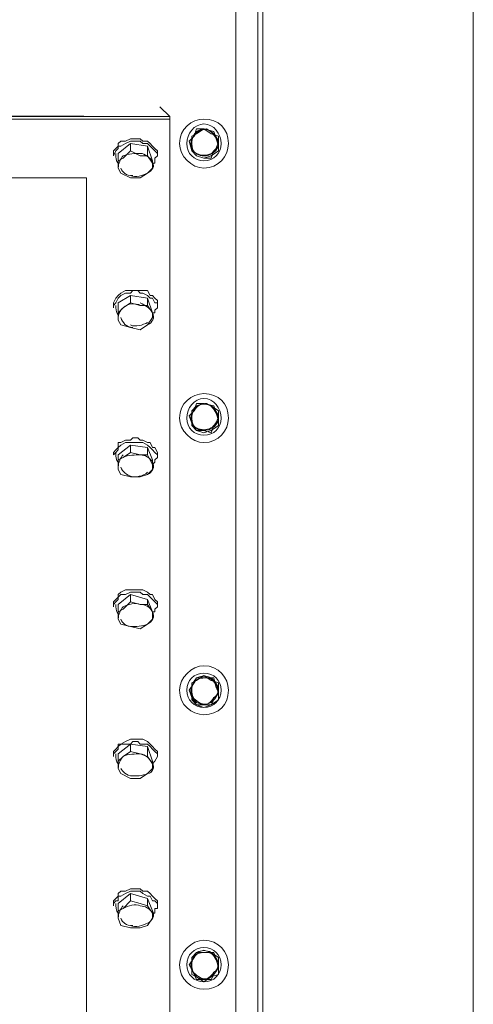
# Model space of a CAD drawing. Header units: millimetres. Extents: x -300186 to 535068, y -28581 to 763298.
# Tile 383 of 405: x 145851 to 146069, y 373472 to 373946. Entities that reach past the tile are written whole.
import ezdxf

# ---------------------------------------------------------------- set-up
doc = ezdxf.new("R2010")
doc.units = ezdxf.units.MM
doc.header["$LTSCALE"] = 10
doc.layers.add('koty', color=6, linetype='Continuous', lineweight=9)
doc.layers.add('NS_tenka', color=252, linetype='Continuous', lineweight=18)
doc.layers.add('popisky', color=6, linetype='Continuous')

# ---------------------------------------------------------------- blocks, each defined once
blk = doc.blocks.new('A$C12ac11e3')
at = {"layer": 'NS_tenka'}
for p, q in [((64.67, 3786.46), (64.67, 5357.31)), ((54.06, 3764.07), (54.06, 4814.05)), ((54.06, 3764.07), (54.06, 4814.05)), ((67.03, 3731.07), (67.03, 4789.31)), ((168.37, 4704.46), (168.37, 3817.1)), ((-914.61, 4290.83), (22.25, 4286.12)), ((22.25, 4286.12), (17.53, 4290.83)), ((-909.89, 4286.12), (22.25, 4286.12)), ((-909.89, 4284.94), (22.25, 4284.94)), ((22.25, 4284.94), (-909.89, 4284.94)), ((5.75, 4286.12), (1.04, 4286.12)), ((1.04, 4286.12), (1.04, 4286.12)), ((1.04, 4286.12), (1.04, 4286.12)), ((10.46, 4286.12), (5.75, 4286.12)), ((10.46, 4286.12), (10.46, 4286.12)), ((10.46, 4286.12), (10.46, 4286.12)), ((22.25, 4286.12), (22.25, 4284.94)), ((22.25, 4284.94), (22.25, 4284.94)), ((22.25, 3819.46), (22.25, 4284.94)), ((35.21, 4280.22), (34.03, 4276.69)), ((38.75, 4280.22), (35.21, 4277.87)), ((38.75, 4280.22), (35.21, 4280.22)), ((42.28, 4277.87), (38.75, 4280.22)), ((43.46, 4279.05), (38.75, 4280.22)), ((1.04, 4274.33), (3.39, 4275.51)), ((3.39, 4275.51), (4.57, 4275.51)), ((4.57, 4275.51), (6.93, 4275.51)), ((6.93, 4275.51), (8.11, 4275.51)), ((8.11, 4275.51), (9.28, 4274.33)), ((34.03, 4276.69), (31.67, 4274.33)), ((35.21, 4277.87), (32.85, 4276.69)), ((32.85, 4276.69), (32.85, 4273.15)), ((45.82, 4276.69), (42.28, 4277.87)), ((44.64, 4275.51), (43.46, 4279.05)), ((45.82, 4271.97), (44.64, 4275.51)), ((45.82, 4273.15), (45.82, 4276.69)), ((-4.86, 4269.62), (-3.68, 4270.8)), ((-3.68, 4270.8), (-2.5, 4271.97)), ((-3.68, 4269.62), (-2.5, 4270.8)), ((-2.5, 4273.15), (-1.32, 4274.33)), ((-2.5, 4268.44), (3.39, 4273.15)), ((-2.5, 4271.97), (-2.5, 4273.15)), ((-2.5, 4270.8), (-2.5, 4271.97)), ((-2.5, 4271.97), (-1.32, 4271.97)), ((-1.32, 4274.33), (1.04, 4274.33)), ((-1.32, 4271.97), (1.04, 4273.15)), ((1.04, 4273.15), (3.39, 4274.33)), ((3.39, 4274.33), (4.57, 4274.33)), ((3.39, 4273.15), (3.39, 4269.62)), ((3.39, 4273.15), (11.64, 4271.97)), ((4.57, 4274.33), (6.93, 4274.33)), ((6.93, 4274.33), (8.11, 4274.33)), ((8.11, 4274.33), (9.28, 4273.15)), ((9.28, 4274.33), (11.64, 4274.33)), ((9.28, 4273.15), (11.64, 4273.15)), ((11.64, 4274.33), (12.82, 4273.15)), ((11.64, 4273.15), (12.82, 4271.97)), ((11.64, 4271.97), (11.64, 4267.26)), ((11.64, 4271.97), (14, 4264.9)), ((12.82, 4273.15), (14, 4271.97)), ((12.82, 4271.97), (14, 4270.8)), ((14, 4271.97), (15.18, 4270.8)), ((14, 4270.8), (15.18, 4269.62)), ((15.18, 4270.8), (16.35, 4269.62)), ((31.67, 4274.33), (32.85, 4269.62)), ((32.85, 4273.15), (32.85, 4269.62)), ((43.46, 4269.62), (45.82, 4271.97)), ((45.82, 4269.62), (45.82, 4273.15)), ((-4.86, 4267.26), (-3.68, 4269.62)), ((-4.86, 4268.44), (-4.86, 4269.62)), ((-4.86, 4268.44), (-4.86, 4267.26)), ((-4.86, 4267.26), (-4.86, 4267.26)), ((-2.5, 4264.9), (-2.5, 4268.44)), ((-0.14, 4266.08), (-2.5, 4264.9)), ((3.39, 4269.62), (-0.14, 4266.08)), ((8.11, 4267.26), (3.39, 4269.62)), ((3.39, 4269.62), (3.39, 4269.62)), ((11.64, 4267.26), (8.11, 4267.26)), ((14, 4263.73), (11.64, 4267.26)), ((11.64, 4267.26), (11.64, 4267.26)), ((15.18, 4269.62), (16.35, 4268.44)), ((16.35, 4267.26), (15.18, 4266.08)), ((15.18, 4266.08), (15.18, 4263.73)), ((16.35, 4269.62), (16.35, 4268.44)), ((16.35, 4267.26), (16.35, 4268.44)), ((16.35, 4268.44), (16.35, 4268.44)), ((16.35, 4268.44), (16.35, 4267.26)), ((32.85, 4269.62), (35.21, 4267.26)), ((32.85, 4269.62), (35.21, 4267.26)), ((35.21, 4267.26), (38.75, 4266.08)), ((35.21, 4267.26), (38.75, 4266.08)), ((38.75, 4266.08), (42.28, 4267.26)), ((38.75, 4266.08), (42.28, 4266.08)), ((42.28, 4267.26), (45.82, 4269.62)), ((42.28, 4266.08), (43.46, 4269.62)), ((-2.5, 4264.9), (-2.5, 4261.37)), ((-2.5, 4261.37), (-2.5, 4261.37)), ((-2.5, 4261.37), (-1.32, 4259.01)), ((11.64, 4259.01), (14, 4261.37)), ((14, 4264.9), (14, 4261.37)), ((14, 4261.37), (14, 4263.73)), ((15.18, 4263.73), (14, 4263.73)), ((14, 4261.37), (14, 4261.37)), ((-17.82, 4256.65), (-869.83, 4256.65)), ((-17.82, 3847.74), (-17.82, 4256.65)), ((-1.32, 4259.01), (3.39, 4256.65)), ((3.39, 4256.65), (8.11, 4256.65)), ((8.11, 4256.65), (11.64, 4259.01)), ((-4.86, 4196.55), (-3.68, 4198.91)), ((-3.68, 4198.91), (-2.5, 4200.09)), ((-3.68, 4196.55), (-2.5, 4198.91)), ((-2.5, 4200.09), (-1.32, 4201.27)), ((-2.5, 4196.55), (3.39, 4200.09)), ((-2.5, 4198.91), (-1.32, 4200.09)), ((-2.5, 4200.09), (-2.5, 4200.09)), ((-2.5, 4198.91), (-2.5, 4198.91)), ((-1.32, 4201.27), (1.04, 4202.45)), ((-1.32, 4200.09), (1.04, 4201.27)), ((1.04, 4202.45), (3.39, 4202.45)), ((1.04, 4201.27), (3.39, 4201.27)), ((3.39, 4201.27), (4.57, 4202.45)), ((3.39, 4202.45), (4.57, 4202.45)), ((3.39, 4200.09), (3.39, 4196.55)), ((3.39, 4200.09), (11.64, 4198.91)), ((4.57, 4202.45), (6.93, 4202.45)), ((4.57, 4202.45), (6.93, 4202.45)), ((6.93, 4202.45), (8.11, 4201.27)), ((6.93, 4202.45), (8.11, 4202.45)), ((8.11, 4202.45), (9.28, 4202.45)), ((8.11, 4201.27), (9.28, 4201.27)), ((9.28, 4202.45), (11.64, 4202.45)), ((9.28, 4201.27), (11.64, 4200.09)), ((11.64, 4202.45), (12.82, 4200.09)), ((11.64, 4200.09), (12.82, 4198.91)), ((11.64, 4198.91), (11.64, 4195.38)), ((11.64, 4198.91), (14, 4191.84)), ((12.82, 4200.09), (14, 4200.09)), ((12.82, 4198.91), (14, 4198.91)), ((14, 4200.09), (15.18, 4198.91)), ((14, 4198.91), (15.18, 4196.55)), ((15.18, 4198.91), (16.35, 4197.73)), ((-4.86, 4196.55), (-4.86, 4194.2)), ((-4.86, 4195.38), (-3.68, 4196.55)), ((-4.86, 4196.55), (-4.86, 4196.55)), ((-4.86, 4194.2), (-4.86, 4194.2)), ((-2.5, 4191.84), (-2.5, 4196.55)), ((-0.14, 4194.2), (-2.5, 4191.84)), ((3.39, 4196.55), (-0.14, 4194.2)), ((8.11, 4195.38), (3.39, 4196.55)), ((3.39, 4196.55), (3.39, 4196.55)), ((11.64, 4195.38), (8.11, 4195.38)), ((14, 4191.84), (11.64, 4195.38)), ((11.64, 4195.38), (11.64, 4195.38)), ((15.18, 4196.55), (16.35, 4196.55)), ((16.35, 4194.2), (15.18, 4193.02)), ((16.35, 4197.73), (16.35, 4196.55)), ((16.35, 4194.2), (16.35, 4196.55)), ((16.35, 4196.55), (16.35, 4196.55)), ((16.35, 4196.55), (16.35, 4194.2)), ((-2.5, 4191.84), (-2.5, 4188.31)), ((11.64, 4185.95), (14, 4189.48)), ((14, 4191.84), (14, 4189.48)), ((14, 4189.48), (14, 4191.84)), ((15.18, 4191.84), (14, 4191.84)), ((14, 4189.48), (14, 4189.48)), ((15.18, 4193.02), (15.18, 4191.84)), ((-2.5, 4188.31), (-2.5, 4188.31)), ((-2.5, 4188.31), (-1.32, 4185.95)), ((-1.32, 4185.95), (3.39, 4184.77)), ((3.39, 4184.77), (8.11, 4183.59)), ((8.11, 4183.59), (11.64, 4185.95)), ((35.21, 4147.06), (32.85, 4144.7)), ((35.21, 4148.24), (34.03, 4144.7)), ((38.75, 4148.24), (35.21, 4147.06)), ((38.75, 4148.24), (35.21, 4148.24)), ((42.28, 4147.06), (38.75, 4148.24)), ((43.46, 4147.06), (38.75, 4148.24)), ((45.82, 4144.7), (42.28, 4147.06)), ((44.64, 4143.53), (43.46, 4147.06)), ((34.03, 4144.7), (31.67, 4142.35)), ((31.67, 4142.35), (32.85, 4138.81)), ((32.85, 4144.7), (32.85, 4141.17)), ((45.82, 4139.99), (44.64, 4143.53)), ((45.82, 4141.17), (45.82, 4144.7)), ((32.85, 4141.17), (32.85, 4137.63)), ((32.85, 4138.81), (35.21, 4135.28)), ((32.85, 4137.63), (35.21, 4135.28)), ((42.28, 4135.28), (45.82, 4137.63)), ((42.28, 4134.1), (43.46, 4137.63)), ((43.46, 4137.63), (45.82, 4139.99)), ((45.82, 4137.63), (45.82, 4141.17)), ((35.21, 4135.28), (38.75, 4134.1)), ((35.21, 4135.28), (38.75, 4135.28)), ((38.75, 4134.1), (42.28, 4135.28)), ((38.75, 4135.28), (42.28, 4134.1)), ((-2.5, 4127.03), (-2.5, 4129.38)), ((-2.5, 4129.38), (-1.32, 4129.38)), ((-2.5, 4123.49), (3.39, 4128.21)), ((-2.5, 4127.03), (-1.32, 4128.21)), ((-1.32, 4129.38), (1.04, 4130.56)), ((-1.32, 4128.21), (1.04, 4129.38)), ((1.04, 4130.56), (3.39, 4130.56)), ((1.04, 4129.38), (3.39, 4129.38)), ((3.39, 4130.56), (4.57, 4131.74)), ((3.39, 4129.38), (4.57, 4129.38)), ((3.39, 4128.21), (3.39, 4124.67)), ((3.39, 4128.21), (11.64, 4127.03)), ((4.57, 4131.74), (6.93, 4131.74)), ((4.57, 4129.38), (6.93, 4129.38)), ((6.93, 4131.74), (8.11, 4130.56)), ((6.93, 4129.38), (8.11, 4129.38)), ((8.11, 4130.56), (9.28, 4130.56)), ((8.11, 4129.38), (9.28, 4129.38)), ((9.28, 4130.56), (11.64, 4129.38)), ((9.28, 4129.38), (11.64, 4128.21)), ((11.64, 4129.38), (12.82, 4129.38)), ((11.64, 4128.21), (12.82, 4127.03)), ((12.82, 4129.38), (14, 4127.03)), ((-4.86, 4124.67), (-3.68, 4125.85)), ((-4.86, 4123.49), (-3.68, 4124.67)), ((-4.86, 4123.49), (-4.86, 4124.67)), ((-4.86, 4123.49), (-4.86, 4123.49)), ((-4.86, 4123.49), (-4.86, 4123.49)), ((-3.68, 4125.85), (-2.5, 4127.03)), ((-3.68, 4124.67), (-2.5, 4125.85)), ((-2.5, 4125.85), (-2.5, 4127.03)), ((-2.5, 4121.14), (-2.5, 4123.49)), ((3.39, 4124.67), (-0.14, 4122.31)), ((8.11, 4123.49), (3.39, 4124.67)), ((3.39, 4124.67), (3.39, 4124.67)), ((11.64, 4123.49), (8.11, 4123.49)), ((11.64, 4127.03), (11.64, 4123.49)), ((11.64, 4127.03), (14, 4121.14)), ((14, 4118.78), (11.64, 4123.49)), ((11.64, 4123.49), (11.64, 4123.49)), ((12.82, 4127.03), (14, 4125.85)), ((14, 4127.03), (15.18, 4127.03)), ((14, 4125.85), (15.18, 4124.67)), ((15.18, 4127.03), (16.35, 4124.67)), ((15.18, 4124.67), (16.35, 4123.49)), ((16.35, 4124.67), (16.35, 4123.49)), ((16.35, 4123.49), (16.35, 4123.49)), ((16.35, 4123.49), (16.35, 4123.49)), ((16.35, 4123.49), (16.35, 4122.31)), ((-0.14, 4122.31), (-2.5, 4121.14)), ((-2.5, 4121.14), (-2.5, 4116.42)), ((14, 4121.14), (14, 4116.42)), ((15.18, 4119.96), (14, 4118.78)), ((14, 4116.42), (14, 4118.78)), ((16.35, 4122.31), (15.18, 4121.14)), ((15.18, 4121.14), (15.18, 4119.96)), ((-2.5, 4116.42), (-2.5, 4116.42)), ((-2.5, 4116.42), (-1.32, 4114.06)), ((-1.32, 4114.06), (3.39, 4112.89)), ((8.11, 4112.89), (11.64, 4114.06)), ((11.64, 4114.06), (14, 4116.42)), ((14, 4116.42), (14, 4116.42)), ((3.39, 4112.89), (8.11, 4112.89)), ((-2.5, 4056.32), (-1.32, 4057.5)), ((-1.32, 4057.5), (1.04, 4058.68)), ((1.04, 4058.68), (3.39, 4058.68)), ((1.04, 4056.32), (3.39, 4057.5)), ((3.39, 4058.68), (4.57, 4058.68)), ((3.39, 4057.5), (4.57, 4057.5)), ((4.57, 4058.68), (6.93, 4058.68)), ((4.57, 4057.5), (6.93, 4057.5)), ((6.93, 4058.68), (8.11, 4058.68)), ((6.93, 4057.5), (8.11, 4057.5)), ((8.11, 4058.68), (9.28, 4058.68)), ((8.11, 4057.5), (9.28, 4056.32)), ((9.28, 4058.68), (11.64, 4057.5)), ((11.64, 4057.5), (12.82, 4056.32)), ((-4.86, 4052.79), (-3.68, 4053.96)), ((-4.86, 4051.61), (-3.68, 4052.79)), ((-4.86, 4051.61), (-4.86, 4052.79)), ((-3.68, 4053.96), (-2.5, 4055.14)), ((-3.68, 4052.79), (-2.5, 4053.96)), ((-2.5, 4051.61), (3.39, 4056.32)), ((-2.5, 4055.14), (-1.32, 4056.32)), ((-2.5, 4055.14), (-2.5, 4056.32)), ((-2.5, 4053.96), (-2.5, 4055.14)), ((-1.32, 4056.32), (1.04, 4056.32)), ((3.39, 4052.79), (-0.14, 4049.25)), ((3.39, 4056.32), (3.39, 4052.79)), ((3.39, 4056.32), (11.64, 4053.96)), ((8.11, 4051.61), (3.39, 4052.79)), ((3.39, 4052.79), (3.39, 4052.79)), ((9.28, 4056.32), (11.64, 4056.32)), ((11.64, 4056.32), (12.82, 4055.14)), ((11.64, 4053.96), (11.64, 4051.61)), ((11.64, 4053.96), (14, 4048.07)), ((12.82, 4056.32), (14, 4056.32)), ((12.82, 4055.14), (14, 4053.96)), ((14, 4056.32), (15.18, 4053.96)), ((14, 4053.96), (15.18, 4052.79)), ((15.18, 4053.96), (16.35, 4052.79)), ((15.18, 4052.79), (16.35, 4051.61)), ((16.35, 4052.79), (16.35, 4051.61)), ((-4.86, 4051.61), (-4.86, 4050.43)), ((-4.86, 4050.43), (-4.86, 4050.43)), ((-2.5, 4048.07), (-2.5, 4051.61)), ((-0.14, 4049.25), (-2.5, 4048.07)), ((-2.5, 4048.07), (-2.5, 4044.54)), ((11.64, 4051.61), (8.11, 4051.61)), ((14, 4048.07), (11.64, 4051.61)), ((11.64, 4051.61), (11.64, 4051.61)), ((14, 4048.07), (14, 4044.54)), ((14, 4044.54), (14, 4048.07)), ((15.18, 4048.07), (14, 4048.07)), ((16.35, 4050.43), (15.18, 4049.25)), ((15.18, 4049.25), (15.18, 4048.07)), ((16.35, 4050.43), (16.35, 4051.61)), ((16.35, 4051.61), (16.35, 4051.61)), ((16.35, 4051.61), (16.35, 4050.43)), ((-2.5, 4044.54), (-2.5, 4044.54)), ((-2.5, 4044.54), (-1.32, 4042.18)), ((11.64, 4042.18), (14, 4044.54)), ((14, 4044.54), (14, 4044.54)), ((-1.32, 4042.18), (3.39, 4041)), ((3.39, 4041), (8.11, 4039.82)), ((8.11, 4039.82), (11.64, 4042.18)), ((35.21, 4015.08), (32.85, 4013.9)), ((35.21, 4016.26), (34.03, 4013.9)), ((38.75, 4017.43), (35.21, 4015.08)), ((38.75, 4016.26), (35.21, 4016.26)), ((42.28, 4015.08), (38.75, 4017.43)), ((43.46, 4016.26), (38.75, 4016.26)), ((45.82, 4013.9), (42.28, 4015.08)), ((44.64, 4011.54), (43.46, 4016.26)), ((34.03, 4013.9), (31.67, 4010.36)), ((31.67, 4010.36), (32.85, 4006.83)), ((32.85, 4013.9), (32.85, 4010.36)), ((32.85, 4010.36), (32.85, 4005.65)), ((45.82, 4009.18), (44.64, 4011.54)), ((45.82, 4010.36), (45.82, 4013.9)), ((45.82, 4005.65), (45.82, 4010.36)), ((32.85, 4006.83), (35.21, 4003.29)), ((32.85, 4005.65), (35.21, 4003.29)), ((42.28, 4003.29), (45.82, 4005.65)), ((42.28, 4003.29), (43.46, 4005.65)), ((43.46, 4005.65), (45.82, 4009.18)), ((35.21, 4003.29), (38.75, 4002.11)), ((35.21, 4003.29), (38.75, 4003.29)), ((38.75, 4002.11), (42.28, 4003.29)), ((38.75, 4003.29), (42.28, 4003.29)), ((1.04, 3985.62), (3.39, 3986.79)), ((3.39, 3986.79), (4.57, 3986.79)), ((4.57, 3986.79), (6.93, 3986.79)), ((6.93, 3986.79), (8.11, 3986.79)), ((8.11, 3986.79), (9.28, 3986.79)), ((9.28, 3986.79), (11.64, 3985.62)), ((-4.86, 3980.9), (-3.68, 3982.08)), ((-3.68, 3982.08), (-2.5, 3983.26)), ((-3.68, 3980.9), (-2.5, 3982.08)), ((-2.5, 3979.72), (3.39, 3984.44)), ((-2.5, 3983.26), (-1.32, 3984.44)), ((-2.5, 3983.26), (-2.5, 3984.44)), ((-2.5, 3984.44), (-1.32, 3984.44)), ((-2.5, 3982.08), (-2.5, 3983.26)), ((-1.32, 3984.44), (1.04, 3985.62)), ((-1.32, 3984.44), (1.04, 3984.44)), ((1.04, 3984.44), (3.39, 3984.44)), ((3.39, 3984.44), (4.57, 3985.62)), ((3.39, 3984.44), (3.39, 3980.9)), ((3.39, 3984.44), (11.64, 3983.26)), ((4.57, 3985.62), (6.93, 3985.62)), ((6.93, 3985.62), (8.11, 3984.44)), ((8.11, 3984.44), (9.28, 3984.44)), ((9.28, 3984.44), (11.64, 3984.44)), ((11.64, 3985.62), (12.82, 3984.44)), ((11.64, 3984.44), (12.82, 3983.26)), ((11.64, 3983.26), (11.64, 3978.55)), ((11.64, 3983.26), (14, 3976.19)), ((12.82, 3984.44), (14, 3983.26)), ((12.82, 3983.26), (14, 3982.08)), ((14, 3983.26), (15.18, 3982.08)), ((14, 3982.08), (15.18, 3980.9)), ((15.18, 3982.08), (16.35, 3980.9)), ((-4.86, 3979.72), (-3.68, 3980.9)), ((-4.86, 3979.72), (-4.86, 3980.9)), ((-4.86, 3979.72), (-4.86, 3978.55)), ((-4.86, 3978.55), (-4.86, 3978.55)), ((-2.5, 3976.19), (-2.5, 3979.72)), ((-0.14, 3978.55), (-2.5, 3976.19)), ((3.39, 3980.9), (-0.14, 3978.55)), ((8.11, 3979.72), (3.39, 3980.9)), ((3.39, 3980.9), (3.39, 3980.9)), ((11.64, 3978.55), (8.11, 3979.72)), ((14, 3975.01), (11.64, 3978.55)), ((11.64, 3978.55), (11.64, 3978.55)), ((15.18, 3980.9), (16.35, 3979.72)), ((16.35, 3978.55), (15.18, 3976.19)), ((16.35, 3980.9), (16.35, 3979.72)), ((16.35, 3978.55), (16.35, 3979.72)), ((16.35, 3979.72), (16.35, 3979.72)), ((16.35, 3979.72), (16.35, 3978.55)), ((-2.5, 3976.19), (-2.5, 3972.65)), ((-2.5, 3972.65), (-2.5, 3972.65)), ((-2.5, 3972.65), (-1.32, 3970.3)), ((11.64, 3970.3), (14, 3972.65)), ((14, 3976.19), (14, 3972.65)), ((15.18, 3976.19), (14, 3975.01)), ((14, 3972.65), (14, 3975.01)), ((14, 3972.65), (14, 3972.65)), ((15.18, 3976.19), (15.18, 3976.19)), ((-1.32, 3970.3), (3.39, 3967.94)), ((3.39, 3967.94), (8.11, 3967.94)), ((8.11, 3967.94), (11.64, 3970.3)), ((1.04, 3913.73), (3.39, 3914.91)), ((3.39, 3914.91), (4.57, 3914.91)), ((4.57, 3914.91), (6.93, 3914.91)), ((6.93, 3914.91), (8.11, 3914.91)), ((8.11, 3914.91), (9.28, 3913.73)), ((-4.86, 3909.02), (-3.68, 3910.2)), ((-3.68, 3910.2), (-2.5, 3911.37)), ((-2.5, 3912.55), (-1.32, 3913.73)), ((-2.5, 3907.84), (3.39, 3912.55)), ((-2.5, 3911.37), (-2.5, 3912.55)), ((-2.5, 3909.02), (-2.5, 3911.37)), ((-2.5, 3911.37), (-1.32, 3911.37)), ((-1.32, 3913.73), (1.04, 3913.73)), ((-1.32, 3911.37), (1.04, 3912.55)), ((1.04, 3912.55), (3.39, 3913.73)), ((3.39, 3913.73), (4.57, 3913.73)), ((3.39, 3912.55), (3.39, 3909.02)), ((3.39, 3912.55), (11.64, 3910.2)), ((4.57, 3913.73), (6.93, 3913.73)), ((6.93, 3913.73), (8.11, 3913.73)), ((8.11, 3913.73), (9.28, 3912.55)), ((9.28, 3913.73), (11.64, 3913.73)), ((9.28, 3912.55), (11.64, 3911.37)), ((11.64, 3913.73), (12.82, 3912.55)), ((11.64, 3911.37), (12.82, 3911.37)), ((11.64, 3910.2), (11.64, 3906.66)), ((11.64, 3910.2), (14, 3904.3)), ((12.82, 3912.55), (14, 3911.37)), ((12.82, 3911.37), (14, 3909.02)), ((14, 3911.37), (15.18, 3910.2)), ((15.18, 3910.2), (16.35, 3909.02)), ((-4.86, 3907.84), (-3.68, 3909.02)), ((-4.86, 3907.84), (-4.86, 3909.02)), ((-4.86, 3907.84), (-4.86, 3906.66)), ((-4.86, 3906.66), (-4.86, 3906.66)), ((-3.68, 3909.02), (-2.5, 3909.02)), ((-2.5, 3904.3), (-2.5, 3907.84)), ((-0.14, 3905.48), (-2.5, 3904.3)), ((3.39, 3909.02), (-0.14, 3905.48)), ((8.11, 3907.84), (3.39, 3909.02)), ((3.39, 3909.02), (3.39, 3909.02)), ((11.64, 3906.66), (8.11, 3907.84)), ((14, 3903.13), (11.64, 3906.66)), ((11.64, 3906.66), (11.64, 3906.66)), ((14, 3909.02), (15.18, 3909.02)), ((15.18, 3909.02), (16.35, 3907.84)), ((16.35, 3905.48), (15.18, 3905.48)), ((15.18, 3905.48), (15.18, 3903.13)), ((16.35, 3909.02), (16.35, 3907.84)), ((16.35, 3906.66), (16.35, 3907.84)), ((16.35, 3907.84), (16.35, 3907.84)), ((16.35, 3907.84), (16.35, 3905.48)), ((-2.5, 3904.3), (-2.5, 3900.77)), ((-2.5, 3900.77), (-2.5, 3900.77)), ((-2.5, 3900.77), (-1.32, 3897.23)), ((11.64, 3897.23), (14, 3900.77)), ((14, 3904.3), (14, 3900.77)), ((14, 3900.77), (14, 3903.13)), ((15.18, 3903.13), (14, 3903.13)), ((14, 3900.77), (14, 3900.77)), ((-1.32, 3897.23), (3.39, 3896.06)), ((3.39, 3896.06), (8.11, 3896.06)), ((8.11, 3896.06), (11.64, 3897.23)), ((34.03, 3881.91), (31.67, 3878.38)), ((35.21, 3884.27), (32.85, 3881.91)), ((32.85, 3881.91), (32.85, 3878.38)), ((35.21, 3884.27), (34.03, 3881.91)), ((38.75, 3885.45), (35.21, 3884.27)), ((38.75, 3884.27), (35.21, 3884.27)), ((42.28, 3884.27), (38.75, 3885.45)), ((43.46, 3884.27), (38.75, 3884.27)), ((45.82, 3881.91), (42.28, 3884.27)), ((44.64, 3880.74), (43.46, 3884.27)), ((45.82, 3878.38), (45.82, 3881.91)), ((31.67, 3878.38), (32.85, 3876.02)), ((32.85, 3878.38), (32.85, 3873.66)), ((43.46, 3873.66), (45.82, 3877.2)), ((45.82, 3877.2), (44.64, 3880.74)), ((45.82, 3873.66), (45.82, 3878.38)), ((32.85, 3876.02), (35.21, 3871.31)), ((32.85, 3873.66), (35.21, 3872.49)), ((35.21, 3872.49), (38.75, 3870.13)), ((38.75, 3870.13), (42.28, 3872.49)), ((42.28, 3872.49), (45.82, 3873.66)), ((42.28, 3871.31), (43.46, 3873.66)), ((35.21, 3871.31), (38.75, 3871.31)), ((38.75, 3871.31), (42.28, 3871.31))]:
    blk.add_line(p, q, dxfattribs=at)
for points in [[(50.53, 4273.15), (50.53, 4280.22), (45.82, 4284.94), (38.75, 4284.94), (38.75, 4284.94), (32.85, 4284.94), (26.96, 4280.22), (26.96, 4273.15), (26.96, 4273.15), (26.96, 4267.26), (32.85, 4261.37), (38.75, 4261.37), (38.75, 4261.37), (45.82, 4261.37), (50.53, 4267.26), (50.53, 4273.15)], [(46.99, 4273.15), (46.99, 4277.87), (43.46, 4282.58), (38.75, 4282.58), (38.75, 4282.58), (34.03, 4282.58), (30.5, 4277.87), (30.5, 4273.15), (30.5, 4273.15), (30.5, 4268.44), (34.03, 4264.9), (38.75, 4264.9), (38.75, 4264.9), (43.46, 4264.9), (46.99, 4268.44), (46.99, 4273.15)], [(50.53, 4141.17), (50.53, 4148.24), (45.82, 4152.95), (38.75, 4152.95), (38.75, 4152.95), (32.85, 4152.95), (26.96, 4148.24), (26.96, 4141.17), (26.96, 4141.17), (26.96, 4135.28), (32.85, 4129.38), (38.75, 4129.38), (38.75, 4129.38), (45.82, 4129.38), (50.53, 4135.28), (50.53, 4141.17)], [(50.53, 4141.17), (50.53, 4148.24), (45.82, 4152.95), (38.75, 4152.95), (38.75, 4152.95), (32.85, 4152.95), (26.96, 4148.24), (26.96, 4141.17), (26.96, 4141.17), (26.96, 4135.28), (32.85, 4129.38), (38.75, 4129.38), (38.75, 4129.38), (45.82, 4129.38), (50.53, 4135.28), (50.53, 4141.17)], [(46.99, 4141.17), (46.99, 4145.88), (43.46, 4150.6), (38.75, 4150.6), (38.75, 4150.6), (34.03, 4150.6), (30.5, 4145.88), (30.5, 4141.17), (30.5, 4141.17), (30.5, 4136.46), (34.03, 4132.92), (38.75, 4132.92), (38.75, 4132.92), (43.46, 4132.92), (46.99, 4136.46), (46.99, 4141.17)], [(46.99, 4141.17), (46.99, 4145.88), (43.46, 4150.6), (38.75, 4150.6), (38.75, 4150.6), (34.03, 4150.6), (30.5, 4145.88), (30.5, 4141.17), (30.5, 4141.17), (30.5, 4136.46), (34.03, 4132.92), (38.75, 4132.92), (38.75, 4132.92), (43.46, 4132.92), (46.99, 4136.46), (46.99, 4141.17)], [(50.53, 4010.36), (50.53, 4016.26), (45.82, 4022.15), (38.75, 4022.15), (38.75, 4022.15), (32.85, 4022.15), (26.96, 4016.26), (26.96, 4010.36), (26.96, 4010.36), (26.96, 4003.29), (32.85, 3998.58), (38.75, 3998.58), (38.75, 3998.58), (45.82, 3998.58), (50.53, 4003.29), (50.53, 4010.36)], [(50.53, 4010.36), (50.53, 4016.26), (45.82, 4022.15), (38.75, 4022.15), (38.75, 4022.15), (32.85, 4022.15), (26.96, 4016.26), (26.96, 4010.36), (26.96, 4010.36), (26.96, 4003.29), (32.85, 3998.58), (38.75, 3998.58), (38.75, 3998.58), (45.82, 3998.58), (50.53, 4003.29), (50.53, 4010.36)], [(46.99, 4010.36), (46.99, 4015.08), (43.46, 4018.61), (38.75, 4018.61), (38.75, 4018.61), (34.03, 4018.61), (30.5, 4015.08), (30.5, 4010.36), (30.5, 4010.36), (30.5, 4005.65), (34.03, 4002.11), (38.75, 4002.11), (38.75, 4002.11), (43.46, 4002.11), (46.99, 4005.65), (46.99, 4010.36)], [(46.99, 4010.36), (46.99, 4015.08), (43.46, 4018.61), (38.75, 4018.61), (38.75, 4018.61), (34.03, 4018.61), (30.5, 4015.08), (30.5, 4010.36), (30.5, 4010.36), (30.5, 4005.65), (34.03, 4002.11), (38.75, 4002.11), (38.75, 4002.11), (43.46, 4002.11), (46.99, 4005.65), (46.99, 4010.36)], [(50.53, 3878.38), (50.53, 3884.27), (45.82, 3890.16), (38.75, 3890.16), (38.75, 3890.16), (32.85, 3890.16), (26.96, 3884.27), (26.96, 3878.38), (26.96, 3878.38), (26.96, 3871.31), (32.85, 3866.59), (38.75, 3866.59), (38.75, 3866.59), (45.82, 3866.59), (50.53, 3871.31), (50.53, 3878.38)], [(50.53, 3878.38), (50.53, 3884.27), (45.82, 3890.16), (38.75, 3890.16), (38.75, 3890.16), (32.85, 3890.16), (26.96, 3884.27), (26.96, 3878.38), (26.96, 3878.38), (26.96, 3871.31), (32.85, 3866.59), (38.75, 3866.59), (38.75, 3866.59), (45.82, 3866.59), (50.53, 3871.31), (50.53, 3878.38)], [(46.99, 3878.38), (46.99, 3883.09), (43.46, 3886.63), (38.75, 3886.63), (38.75, 3886.63), (34.03, 3886.63), (30.5, 3883.09), (30.5, 3878.38), (30.5, 3878.38), (30.5, 3873.66), (34.03, 3870.13), (38.75, 3870.13), (38.75, 3870.13), (43.46, 3870.13), (46.99, 3873.66), (46.99, 3878.38)], [(46.99, 3878.38), (46.99, 3883.09), (43.46, 3886.63), (38.75, 3886.63), (38.75, 3886.63), (34.03, 3886.63), (30.5, 3883.09), (30.5, 3878.38), (30.5, 3878.38), (30.5, 3873.66), (34.03, 3870.13), (38.75, 3870.13), (38.75, 3870.13), (43.46, 3870.13), (46.99, 3873.66), (46.99, 3878.38)]]:
    blk.add_open_spline(points, degree=3, knots=[0, 0, 0, 0, 0.0625, 0.0625, 0.0625, 0.062501, 0.125, 0.125, 0.125, 0.125001, 0.1875, 0.1875, 0.1875, 0.187501, 1, 1, 1, 1], dxfattribs=at)
for points in [[(39.92, 4280.22), (37.57, 4280.22), (35.21, 4279.05), (34.03, 4276.69)], [(42.28, 4279.05), (39.92, 4280.22), (37.57, 4280.22), (35.21, 4279.05)], [(44.64, 4275.51), (43.46, 4277.87), (42.28, 4279.05), (39.92, 4280.22)], [(34.03, 4276.69), (32.85, 4275.51), (31.67, 4273.15), (32.85, 4270.8)], [(35.21, 4279.05), (34.03, 4277.87), (32.85, 4275.51), (32.85, 4273.15)], [(45.82, 4273.15), (45.82, 4275.51), (43.46, 4277.87), (42.28, 4279.05)], [(43.46, 4269.62), (45.82, 4271.97), (45.82, 4274.33), (44.64, 4275.51)], [(32.85, 4273.15), (32.85, 4270.8), (34.03, 4268.44), (35.21, 4268.44)], [(32.85, 4270.8), (34.03, 4268.44), (36.39, 4267.26), (38.75, 4267.26)], [(42.28, 4268.44), (43.46, 4268.44), (45.82, 4270.8), (45.82, 4273.15)], [(-3.68, 4268.44), (-3.68, 4266.08), (-3.68, 4264.9), (-2.5, 4263.73)], [(-0.14, 4267.26), (-1.32, 4266.08), (-2.5, 4263.73), (-2.5, 4261.37)], [(8.11, 4268.44), (5.75, 4268.44), (2.21, 4268.44), (-0.14, 4267.26)], [(14, 4264.9), (12.82, 4266.08), (10.46, 4268.44), (8.11, 4268.44)], [(35.21, 4268.44), (37.57, 4267.26), (39.92, 4267.26), (42.28, 4268.44)], [(38.75, 4267.26), (39.92, 4267.26), (42.28, 4267.26), (43.46, 4269.62)], [(-1.32, 4261.37), (-0.14, 4259.01), (1.04, 4257.83), (4.57, 4257.83)], [(11.64, 4259.01), (14, 4260.19), (15.18, 4262.55), (14, 4263.73)], [(3.39, 4257.83), (5.75, 4256.65), (9.28, 4257.83), (11.64, 4259.01)], [(-3.68, 4195.38), (-3.68, 4194.2), (-3.68, 4191.84), (-2.5, 4190.66)], [(-0.14, 4194.2), (-1.32, 4194.2), (-2.5, 4190.66), (-2.5, 4189.48)], [(8.11, 4195.38), (5.75, 4196.55), (2.21, 4196.55), (-0.14, 4194.2)], [(14, 4191.84), (12.82, 4194.2), (10.46, 4195.38), (8.11, 4196.55)], [(-1.32, 4189.48), (-0.14, 4187.13), (1.04, 4184.77), (4.57, 4184.77)], [(11.64, 4185.95), (14, 4187.13), (15.18, 4189.48), (14, 4191.84)], [(3.39, 4185.95), (5.75, 4184.77), (9.28, 4185.95), (11.64, 4187.13)], [(35.21, 4147.06), (34.03, 4145.88), (32.85, 4143.53), (32.85, 4141.17)], [(39.92, 4148.24), (37.57, 4148.24), (35.21, 4147.06), (34.03, 4144.7)], [(42.28, 4147.06), (39.92, 4148.24), (37.57, 4148.24), (35.21, 4147.06)], [(44.64, 4143.53), (43.46, 4145.88), (42.28, 4147.06), (39.92, 4148.24)], [(45.82, 4141.17), (45.82, 4143.53), (43.46, 4145.88), (42.28, 4147.06)], [(34.03, 4144.7), (32.85, 4143.53), (31.67, 4141.17), (32.85, 4138.81)], [(43.46, 4137.63), (45.82, 4139.99), (45.82, 4142.35), (44.64, 4143.53)], [(32.85, 4141.17), (32.85, 4138.81), (34.03, 4136.46), (35.21, 4136.46)], [(32.85, 4138.81), (34.03, 4136.46), (36.39, 4135.28), (38.75, 4135.28)], [(38.75, 4135.28), (39.92, 4135.28), (42.28, 4135.28), (43.46, 4137.63)], [(42.28, 4136.46), (43.46, 4136.46), (45.82, 4138.81), (45.82, 4141.17)], [(35.21, 4136.46), (37.57, 4135.28), (39.92, 4135.28), (42.28, 4136.46)], [(-3.68, 4124.67), (-3.68, 4122.31), (-3.68, 4121.14), (-2.5, 4119.96)], [(-0.14, 4123.49), (-1.32, 4122.31), (-2.5, 4119.96), (-2.5, 4117.6)], [(8.11, 4123.49), (5.75, 4123.49), (2.21, 4123.49), (-0.14, 4122.31)], [(14, 4119.96), (12.82, 4122.31), (10.46, 4123.49), (8.11, 4123.49)], [(11.64, 4114.06), (14, 4115.24), (15.18, 4117.6), (14, 4119.96)], [(-1.32, 4117.6), (-0.14, 4115.24), (1.04, 4114.06), (4.57, 4112.89)], [(3.39, 4112.89), (5.75, 4112.89), (9.28, 4112.89), (11.64, 4115.24)], [(8.11, 4051.61), (5.75, 4052.79), (2.21, 4051.61), (-0.14, 4050.43)], [(-3.68, 4051.61), (-3.68, 4050.43), (-3.68, 4048.07), (-2.5, 4046.89)], [(-0.14, 4050.43), (-1.32, 4049.25), (-2.5, 4046.89), (-2.5, 4044.54)], [(14, 4048.07), (12.82, 4050.43), (10.46, 4051.61), (8.11, 4051.61)], [(11.64, 4042.18), (14, 4043.36), (15.18, 4045.72), (14, 4048.07)], [(-1.32, 4044.54), (-0.14, 4042.18), (1.04, 4041), (4.57, 4041)], [(3.39, 4041), (5.75, 4041), (9.28, 4041), (11.64, 4042.18)], [(35.21, 4016.26), (34.03, 4015.08), (32.85, 4012.72), (32.85, 4010.36)], [(39.92, 4016.26), (37.57, 4016.26), (35.21, 4016.26), (34.03, 4013.9)], [(42.28, 4016.26), (39.92, 4017.43), (37.57, 4017.43), (35.21, 4016.26)], [(44.64, 4012.72), (43.46, 4015.08), (42.28, 4016.26), (39.92, 4016.26)], [(45.82, 4010.36), (45.82, 4012.72), (43.46, 4015.08), (42.28, 4016.26)], [(34.03, 4013.9), (32.85, 4012.72), (31.67, 4009.18), (32.85, 4008.01)], [(32.85, 4010.36), (32.85, 4008.01), (34.03, 4005.65), (35.21, 4004.47)], [(42.28, 4004.47), (43.46, 4005.65), (45.82, 4008.01), (45.82, 4010.36)], [(43.46, 4006.83), (45.82, 4008.01), (45.82, 4010.36), (44.64, 4012.72)], [(32.85, 4008.01), (34.03, 4005.65), (36.39, 4004.47), (38.75, 4003.29)], [(38.75, 4003.29), (39.92, 4003.29), (42.28, 4004.47), (43.46, 4006.83)], [(35.21, 4004.47), (37.57, 4003.29), (39.92, 4003.29), (42.28, 4004.47)], [(-3.68, 3979.72), (-3.68, 3977.37), (-3.68, 3976.19), (-2.5, 3975.01)], [(-0.14, 3978.55), (-1.32, 3977.37), (-2.5, 3975.01), (-2.5, 3972.65)], [(8.11, 3979.72), (5.75, 3979.72), (2.21, 3979.72), (-0.14, 3978.55)], [(14, 3975.01), (12.82, 3977.37), (10.46, 3979.72), (8.11, 3979.72)], [(-1.32, 3972.65), (-0.14, 3971.47), (1.04, 3969.12), (4.57, 3969.12)], [(11.64, 3970.3), (14, 3970.3), (15.18, 3973.83), (14, 3975.01)], [(3.39, 3969.12), (5.75, 3969.12), (9.28, 3969.12), (11.64, 3970.3)], [(-3.68, 3907.84), (-3.68, 3906.66), (-3.68, 3904.3), (-2.5, 3903.13)], [(-0.14, 3906.66), (-1.32, 3905.48), (-2.5, 3903.13), (-2.5, 3900.77)], [(8.11, 3906.66), (5.75, 3907.84), (2.21, 3906.66), (-0.14, 3905.48)], [(14, 3903.13), (12.82, 3905.48), (10.46, 3906.66), (8.11, 3906.66)], [(-1.32, 3900.77), (-0.14, 3898.41), (1.04, 3897.23), (4.57, 3897.23)], [(11.64, 3898.41), (14, 3899.59), (15.18, 3901.95), (14, 3904.3)], [(3.39, 3897.23), (5.75, 3896.06), (9.28, 3897.23), (11.64, 3898.41)], [(34.03, 3881.91), (32.85, 3880.74), (31.67, 3877.2), (32.85, 3876.02)], [(35.21, 3884.27), (34.03, 3883.09), (32.85, 3880.74), (32.85, 3878.38)], [(39.92, 3884.27), (37.57, 3884.27), (35.21, 3884.27), (34.03, 3881.91)], [(42.28, 3884.27), (39.92, 3885.45), (37.57, 3885.45), (35.21, 3884.27)], [(44.64, 3880.74), (43.46, 3883.09), (42.28, 3884.27), (39.92, 3884.27)], [(45.82, 3878.38), (45.82, 3880.74), (43.46, 3883.09), (42.28, 3884.27)], [(32.85, 3878.38), (32.85, 3876.02), (34.03, 3873.66), (35.21, 3872.49)], [(42.28, 3872.49), (43.46, 3873.66), (45.82, 3876.02), (45.82, 3878.38)], [(43.46, 3874.84), (45.82, 3876.02), (45.82, 3878.38), (44.64, 3880.74)], [(32.85, 3876.02), (34.03, 3873.66), (36.39, 3872.49), (38.75, 3871.31)], [(35.21, 3872.49), (37.57, 3871.31), (39.92, 3871.31), (42.28, 3872.49)], [(38.75, 3871.31), (39.92, 3871.31), (42.28, 3872.49), (43.46, 3874.84)]]:
    blk.add_open_spline(points, degree=3, dxfattribs=at)
blk = doc.blocks.new('podklad')
at = {"layer": 'koty', "color": 252}
blk.add_blockref('A$C12ac11e3', (138541.33, 448055.96), dxfattribs=at)

msp = doc.modelspace()

# ---------------------------------------------------------------- block references
at = {"layer": 'popisky', "lineweight": -3}
msp.add_blockref('podklad', (7359.275, -78443.138), dxfattribs=at)

doc.saveas('drawing.dxf')
